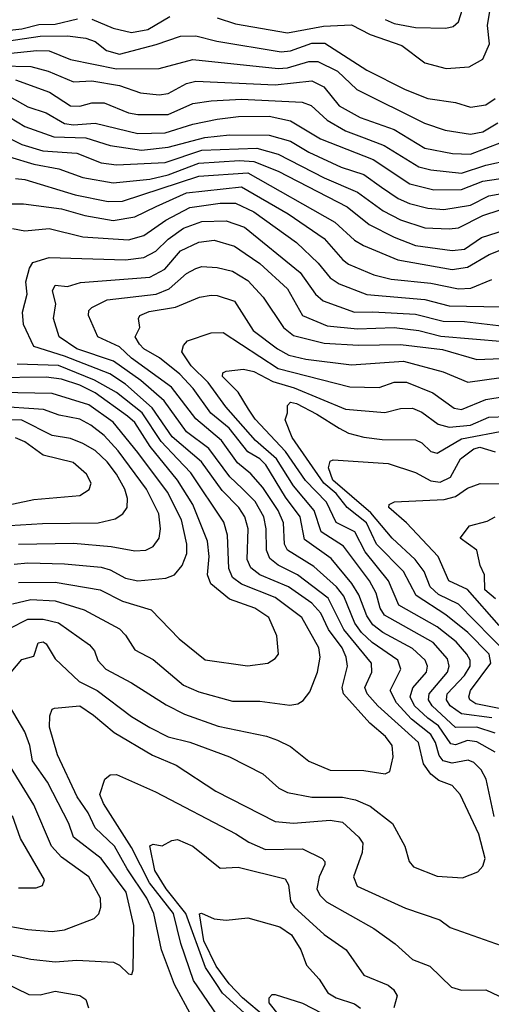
# Model space of a CAD drawing. Extents: x 1308313 to 1441400, y 959662 to 1036319.
# Tile 266 of 656: x 1349918 to 1351463, y 992897 to 996124. Entities that reach past the tile are written whole.
import ezdxf

# ---------------------------------------------------------------- set-up
doc = ezdxf.new("R2010")
doc.units = 0

msp = doc.modelspace()

# ---------------------------------------------------------------- linework, layer by layer
at = {"layer": '0CON10XD'}
for points in [[(1351115, 996124.8), (1351145, 996111.1), (1351215, 996099), (1351313.3, 996096.7), (1351338.1, 996101.9), (1351355, 996116.9), (1351388.9, 996225)], [(1349825, 996083.4), (1349925, 996093.7), (1349981.4, 996108.6), (1350035, 996108.9), (1350107.3, 996127.3)], [(1350155, 996126.2), (1350225, 996095.8), (1350285, 996082.3), (1350338.1, 996091.9), (1350410.4, 996135)], [(1350565, 996129.8), (1350625, 996110.8), (1350795, 996081.2), (1350912.8, 996102.8), (1351005, 996107.7), (1351066, 996076), (1351169.6, 996039.6), (1351245, 995983.2), (1351315, 995964.2), (1351389.9, 995970.1), (1351435, 995994.5), (1351456.7, 996045), (1351450, 996105), (1351458.3, 996151.7)], [(1349815, 996044.4), (1349985, 996070.1), (1350075, 996070.7), (1350135, 996063.7), (1350165, 996052.2), (1350203, 996023), (1350245, 996011.6), (1350365, 996042.3), (1350445, 996070.2), (1350495, 996070.7), (1350564.2, 996054.2), (1350775, 996018.3), (1350805, 996022), (1350875, 996047.5), (1350917.3, 996047.3), (1351055, 995958.6), (1351180.8, 995895), (1351255, 995865.3), (1351345, 995852.2), (1351395, 995837.9), (1351445.2, 995844.8), (1351475, 995866.2)], [(1349815, 996006.3), (1349975, 996023.6), (1350015, 996022), (1350085, 995993.4), (1350235, 995962.6), (1350375, 995963.9), (1350485, 995993.1), (1350765, 995963.8), (1350795, 995966.6), (1350865, 995987), (1350895, 995986.9), (1350958.8, 995955), (1351022.9, 995895), (1351243.6, 995785), (1351311.5, 995761.5), (1351395, 995748.9), (1351435, 995756.8), (1351484.2, 995785.8)], [(1349855, 995972.9), (1349955, 995970.7), (1350011.8, 995955), (1350095, 995920.2), (1350155, 995923.4), (1350245, 995908), (1350314.5, 995884.5), (1350375, 995877.7), (1350405, 995882), (1350465, 995915.2), (1350495, 995922.4), (1350755, 995910.3), (1350875, 995923.8), (1350914.1, 995904.1), (1350965, 995841.9), (1351033.5, 995803.5), (1351145, 995764.5), (1351245, 995702.7), (1351335.9, 995685.9), (1351395, 995683.7), (1351497.7, 995722.3)], [(1349905, 995927.3), (1350016.3, 995886.3), (1350085, 995842), (1350115, 995840.2), (1350155, 995851.9), (1350195, 995851.6), (1350275, 995819.2), (1350305, 995813.2), (1350405, 995813.1), (1350485, 995849.8), (1350545, 995857.8), (1350645, 995863.7), (1350843.6, 995853.6), (1350873.2, 995843.2), (1350925, 995795.2), (1350985, 995760), (1351046.7, 995736.7), (1351112, 995712), (1351225, 995642), (1351265, 995631.6), (1351365, 995621.3), (1351445, 995647.8), (1351525, 995665.2)], [(1349885, 995872.4), (1349945, 995838.1), (1350005, 995818.3), (1350065, 995783.7), (1350095, 995779.9), (1350165, 995785.1), (1350305, 995751.4), (1350395, 995753.1), (1350485, 995782), (1350565, 995797.7), (1350635, 995806.6), (1350735, 995808.2), (1350805, 995792.5), (1350903.2, 995733.2), (1351076.2, 995666.2), (1351196.3, 995586.3), (1351275, 995566.5), (1351365, 995567.3), (1351435, 995595.1), (1351545, 995611.1)], [(1349885, 995804.8), (1349935, 995774.5), (1350029.8, 995739.8), (1350135, 995736.7), (1350215, 995711.9), (1350316.8, 995696.8), (1350405, 995706.2), (1350525, 995738.1), (1350605, 995746.9), (1350735.3, 995745.3), (1350805, 995725.5), (1350865, 995690), (1350970.8, 995640.8), (1351045, 995616.8), (1351102.9, 995575), (1351158.1, 995538.1), (1351195, 995521.4), (1351255, 995506.4), (1351307.8, 995502.2), (1351395, 995515.8), (1351455, 995547.2), (1351545, 995563.4)], [(1349875, 995739.7), (1349925.3, 995715.3), (1349993.9, 995693.9), (1350105, 995686.1), (1350184.7, 995654.7), (1350235, 995648.6), (1350395, 995656.5), (1350515, 995695.9), (1350695, 995703.2), (1350765, 995683.3), (1350915, 995606), (1351025, 995558.9), (1351108.1, 995498.1), (1351165, 995468.3), (1351245, 995442), (1351325, 995438.2), (1351355, 995442.4), (1351435, 995482.7), (1351605, 995538.5)], [(1349885, 995674.2), (1349965, 995650.6), (1350046.7, 995635), (1350125, 995607.2), (1350225, 995589.7), (1350345, 995601.3), (1350405, 995616.1), (1350505, 995653.9), (1350637.9, 995662.1), (1350685, 995658.9), (1350765, 995627.8), (1350990.8, 995510.8), (1351062.3, 995452.3), (1351145, 995411.4), (1351215, 995383.7), (1351335, 995367.3), (1351375, 995371.6), (1351430.2, 995409.8), (1351509.2, 995435)], [(1349905, 995604), (1349935, 995600.8), (1350100.1, 995550.1), (1350208.5, 995528.5), (1350255, 995529.1), (1350505, 995611.1), (1350665, 995622.2), (1350950.8, 995460.8), (1351015, 995401.1), (1351044, 995384), (1351156.6, 995336.6), (1351335, 995305.1), (1351385, 995313), (1351456, 995355), (1351525, 995381.7)], [(1349885, 995521), (1349930.8, 995520.8), (1350055, 995504.5), (1350131.9, 995481.9), (1350225, 995466.3), (1350295, 995478.2), (1350365, 995511.3), (1350465, 995556.4), (1350645, 995576.6), (1350797.7, 995487.7), (1350915, 995407.4), (1350976.5, 995336.5), (1350995, 995323.1), (1351078.1, 995288.1), (1351135, 995273.3), (1351265, 995260.8), (1351355, 995241.4), (1351395.7, 995244.3), (1351465, 995272.5)], [(1349895, 995439.8), (1349935, 995432.4), (1350015, 995440), (1350125, 995412.9), (1350275, 995402.6), (1350325, 995416.3), (1350397.2, 995467.2), (1350475, 995508.6), (1350575, 995523.1), (1350625, 995523), (1350685, 995494.5), (1350825, 995393.5), (1350896.3, 995326.3), (1350935, 995278.3), (1350965, 995258.1), (1351055, 995223.5), (1351245, 995207.2), (1351325, 995186.2), (1351495, 995182.4)], [(1349885, 994128.4), (1349945, 994159.4), (1349995, 994159.1), (1350045, 994147.7), (1350147.5, 994075), (1350162.9, 994055), (1350174.1, 994024.1), (1350200.8, 993995), (1350285, 993950.9), (1350398.2, 993878.2), (1350458.1, 993848.1), (1350568.8, 993808.8), (1350726.1, 993776.1), (1350763, 993763), (1350805, 993742.3), (1350865, 993693.8), (1350935, 993664.7), (1351045, 993662.7), (1351115, 993652.5), (1351130.3, 993659.7), (1351141.9, 993708.1), (1351138.6, 993745), (1351115.9, 993775), (1351065, 993818.3), (1350979.1, 993915), (1350974.4, 993935), (1350991.3, 994005), (1350987.8, 994035), (1350974.2, 994065), (1350930.1, 994125), (1350905, 994179.3), (1350875, 994211.7), (1350799.1, 994265), (1350705, 994304.5), (1350675, 994327.5), (1350662.8, 994355), (1350666.1, 994455), (1350656.1, 994495), (1350635.6, 994525), (1350581, 994581), (1350513.4, 994675), (1350417.3, 994757.3), (1350351.9, 994851.9), (1350265, 994929.7), (1350213.8, 994963.8), (1350065, 995021.4), (1349965, 995053.4), (1349931, 995125), (1349927.7, 995165), (1349942.6, 995225), (1349938.3, 995265), (1349950.2, 995309.8), (1349961.5, 995328.5), (1350015, 995344.2), (1350265, 995336.9), (1350325, 995344.1), (1350364.7, 995365.3), (1350405, 995405.2), (1350455, 995440.3), (1350515, 995462.2), (1350595, 995464.5), (1350655, 995443.7), (1350837.1, 995295), (1350886.7, 995225), (1350912.5, 995202.5), (1351015, 995165.5), (1351075, 995166.4), (1351215, 995159), (1351305, 995135.9), (1351375, 995134.6), (1351505, 995119.9)], [(1349890.7, 993985), (1349925, 994027.1), (1349965, 994037.5), (1349978.6, 994081.4), (1349995, 994085.2), (1350005, 994078.2), (1350035, 994028.9), (1350113.4, 993955), (1350172.5, 993925), (1350285, 993839.8), (1350345, 993804.3), (1350405, 993773.5), (1350475, 993756.5), (1350605, 993708.2), (1350715, 993652.3), (1350767.5, 993605), (1350795, 993590.8), (1350875, 993575.7), (1350975, 993576), (1351017.5, 993567.5), (1351066.2, 993546.2), (1351139.4, 993489.4), (1351180, 993415), (1351194.2, 993365), (1351207.9, 993347.9), (1351285, 993316.4), (1351368.1, 993311.9), (1351418.8, 993331.2), (1351435, 993350), (1351443.1, 993375), (1351421.4, 993455), (1351360.7, 993585), (1351335, 993614), (1351290.8, 993630.8), (1351265, 993651.4), (1351241.1, 993685), (1351224.4, 993755), (1351091.1, 993875), (1351056.6, 993915), (1351048.3, 993935), (1351071.6, 993985), (1351070.2, 994015), (1350979.4, 994125), (1350928.1, 994228.1), (1350828.4, 994305), (1350765, 994336.1), (1350737.6, 994357.6), (1350726.1, 994385), (1350725.7, 994455), (1350717.5, 994495), (1350689.4, 994545), (1350647, 994587), (1350606, 994626), (1350538.2, 994718.2), (1350465, 994773.2), (1350391, 994875), (1350315, 994941), (1350225.4, 995005.4), (1350105, 995044.9), (1350047.5, 995085), (1350029.5, 995145), (1350037.1, 995192.9), (1350025.5, 995235), (1350035, 995253.8), (1350075, 995250), (1350117.4, 995262.6), (1350345, 995280.6), (1350393.7, 995306.3), (1350445, 995367), (1350505, 995394.4), (1350555, 995401), (1350621.6, 995381.6), (1350657.2, 995357.2), (1350705.3, 995325.3), (1350795, 995242.1), (1350844.6, 995154.6), (1350925, 995121), (1351025, 995111), (1351145, 995115.1), (1351225, 995105.6), (1351297.3, 995087.3), (1351505, 995069.6)], [(1351472.5, 993512.5), (1351445.6, 993635), (1351430, 993665), (1351405, 993689.2), (1351387.4, 993697.4), (1351335, 993687.3), (1351305.1, 993695.1), (1351292.5, 993712.5), (1351280.1, 993755), (1351265, 993781.5), (1351201.4, 993831.4), (1351152, 993885), (1351131.9, 993925), (1351166.1, 993995), (1351157.1, 994025), (1351072.6, 994082.6), (1351037.8, 994115), (1351015.9, 994145.9), (1350979.9, 994235), (1350955.7, 994265.7), (1350881.4, 994331.4), (1350795, 994385.8), (1350785.1, 994405.1), (1350782.5, 994475), (1350764.9, 994515), (1350715, 994591.3), (1350675.7, 994635.7), (1350632.1, 994672.1), (1350579.4, 994745), (1350495.5, 994815.5), (1350415, 994919.3), (1350284.5, 995015), (1350245, 995052.2), (1350174.2, 995085), (1350144, 995155), (1350145, 995170.8), (1350155, 995180.7), (1350205, 995206.3), (1350365.6, 995224.4), (1350407.6, 995242.4), (1350465, 995292.6), (1350495, 995309), (1350515.2, 995314.8), (1350565, 995312.3), (1350615, 995300), (1350665, 995269.3), (1350715.6, 995215), (1350782.8, 995115), (1350815, 995088.5), (1350915, 995063.7), (1351027.7, 995057.7), (1351165, 995059.9), (1351302.8, 995042.8), (1351415, 995010.8), (1351495, 995013.1)], [(1351475, 993723.4), (1351415, 993757), (1351385, 993762.1), (1351345, 993747.5), (1351330.3, 993750.3), (1351289.4, 993809.4), (1351254.7, 993834.7), (1351211.4, 993875), (1351197.1, 993905), (1351205.7, 993934.3), (1351250, 993985), (1351254.3, 994005), (1351246.1, 994025), (1351205, 994062.9), (1351107.6, 994115), (1351075, 994141), (1351055, 994169.8), (1351028.6, 994238.6), (1351006.4, 994276.4), (1350938, 994358), (1350850.8, 994420.8), (1350836.6, 994495), (1350789.3, 994559.3), (1350724.5, 994665), (1350705, 994684.3), (1350665, 994707.7), (1350604.2, 994785), (1350544.4, 994834.4), (1350486.5, 994915), (1350442.7, 994962.7), (1350375.9, 995015.9), (1350324.7, 995045), (1350310.8, 995060.8), (1350296.8, 995085), (1350312.3, 995115), (1350307.9, 995145), (1350311.8, 995155), (1350342, 995168), (1350428.5, 995181.5), (1350507.5, 995215), (1350545, 995221.2), (1350565, 995220.5), (1350621.4, 995201.4), (1350683.3, 995105), (1350762.6, 995045), (1350799.5, 995025), (1350855, 995011.5), (1351005, 994992.9), (1351174.8, 995004.8), (1351305, 994969.6), (1351386.2, 994936.2), (1351495, 994951.1)], [(1351475, 993785.2), (1351414.9, 993805.1), (1351345, 993804.5), (1351269.1, 993875), (1351257.2, 993895), (1351259.7, 993915), (1351319.8, 993985), (1351325.2, 994005), (1351319, 994029), (1351272.5, 994082.5), (1351112.9, 994172.9), (1351098.8, 994195), (1351086, 994245), (1351063.9, 994285), (1350978.7, 994398.7), (1350905.2, 994445), (1350882.6, 994515), (1350815, 994595.8), (1350759.3, 994685), (1350691, 994745), (1350593.3, 994855), (1350535.8, 994935), (1350479.4, 994989.4), (1350449.3, 995035), (1350455, 995055.8), (1350468.4, 995071.6), (1350545, 995097.3), (1350585, 995098.9), (1350765, 994980.4), (1350999.4, 994920.6), (1351095, 994918.3), (1351145, 994935.5), (1351185, 994936.5), (1351271, 994901), (1351340.8, 994850.8), (1351365, 994846.9), (1351445, 994879.4), (1351505, 994889.5)], [(1349895, 994209), (1349955, 994224), (1350035, 994219.5), (1350129.9, 994189.9), (1350245, 994127.2), (1350265, 994106.9), (1350295, 994059.2), (1350355, 994026.7), (1350455, 993942.9), (1350505, 993921.4), (1350615, 993890.4), (1350705, 993890.9), (1350803, 993877), (1350828.8, 993881.2), (1350846.9, 993893.1), (1350868.5, 993921.5), (1350893.4, 993985), (1350902.5, 994035), (1350897.6, 994065), (1350842.5, 994165), (1350755, 994230.8), (1350645, 994273.5), (1350615, 994295.3), (1350602.9, 994325), (1350598.5, 994435), (1350587.3, 994477.3), (1350478.7, 994638.7), (1350434.7, 994685), (1350381.2, 994741.2), (1350319, 994835), (1350235, 994902.5), (1350163, 994943), (1350045, 994990.4), (1349910, 994995)], [(1351465, 993836), (1351365, 993848.8), (1351328.5, 993875), (1351315.8, 993895), (1351318.1, 993915), (1351375, 993974.1), (1351393.5, 994005), (1351393.4, 994025), (1351383, 994045), (1351347.9, 994085), (1351285, 994134.3), (1351159.8, 994205), (1351125.8, 994285), (1351049.6, 994379.6), (1351015.5, 994445), (1350955, 994476.6), (1350922.8, 994542.8), (1350854, 994614), (1350789, 994709), (1350689.2, 994815), (1350667.2, 994847.2), (1350633.3, 994903.3), (1350582.9, 994955), (1350583.9, 994966.1), (1350595, 994972.5), (1350651.2, 994978.8), (1350685, 994970.8), (1350747.8, 994937.8), (1350817.1, 994917.1), (1350985, 994847.9), (1351113.9, 994836.1), (1351165, 994849.8), (1351205, 994850.5), (1351235, 994837.7), (1351288.8, 994798.8), (1351325, 994788.2), (1351394.9, 994795.1), (1351455, 994820.8), (1351515, 994824)], [(1349915, 994279.7), (1350035, 994280.4), (1350181.5, 994255), (1350255, 994218), (1350349.3, 994189.3), (1350440.9, 994095), (1350525.8, 994025.8), (1350664, 994006), (1350731.2, 994015), (1350755, 994030), (1350765.4, 994045), (1350760.6, 994105), (1350734.6, 994165), (1350688.5, 994195), (1350604.9, 994224.9), (1350543.9, 994275), (1350533.7, 994305), (1350538.3, 994365), (1350533.2, 994415), (1350485, 994535.3), (1350435.5, 994615), (1350345.4, 994725), (1350295, 994803.4), (1350271.8, 994825), (1350165, 994901.1), (1350115, 994925.7), (1350055, 994945.6), (1350005, 994951.9), (1349830.6, 994950.6)], [(1349900.2, 994339.8), (1349945, 994343.6), (1350065, 994340.6), (1350185, 994329.4), (1350215, 994321.3), (1350265, 994293.9), (1350305, 994284.8), (1350396.8, 994293.2), (1350425.8, 994304.2), (1350450.3, 994335), (1350466.1, 994375), (1350466, 994405), (1350448.4, 994485), (1350402.3, 994575), (1350305, 994705.2), (1350224.9, 994804.9), (1350145, 994861.2), (1350025, 994899.4), (1349855, 994902.1)], [(1351505, 993862.7), (1351412.2, 993882.2), (1351392.1, 993895), (1351388.7, 993905), (1351394.5, 993925), (1351461, 994015), (1351456.1, 994045), (1351385.7, 994115.7), (1351313.8, 994173.8), (1351216.3, 994236.3), (1351175.5, 994315), (1351087.1, 994405), (1351053.7, 994475), (1350990.2, 994525), (1350955, 994571.4), (1350914.7, 994604.7), (1350810.7, 994755), (1350787.5, 994812.5), (1350795.8, 994835), (1350795, 994860), (1350805, 994870.8), (1350825, 994866.2), (1350891.5, 994831.5), (1350965, 994785.2), (1350995, 994768.9), (1351045, 994755.7), (1351105, 994748.3), (1351215, 994747.4), (1351235, 994736.9), (1351265, 994708.4), (1351285, 994703.4), (1351365, 994750.4), (1351515, 994778.3)], [(1349915, 994404.8), (1350095, 994408.6), (1350217.5, 994397.5), (1350295, 994383.3), (1350331.2, 994385), (1350355, 994397.7), (1350375.3, 994425), (1350380, 994455), (1350374.4, 994505), (1350333.3, 994585), (1350240.9, 994710.9), (1350195, 994761), (1350151.2, 994795), (1350115, 994814.5), (1350047.7, 994827.7), (1349996.5, 994846.5), (1349835, 994857.8)], [(1349885, 994465.8), (1349992.7, 994472.7), (1350175, 994475.2), (1350231.5, 994488.5), (1350255.8, 994504.2), (1350270.4, 994525), (1350271, 994555), (1350262.4, 994585), (1350235.8, 994635), (1350205, 994675.2), (1350165, 994711.9), (1350125, 994735.5), (1350085, 994751.2), (1350025, 994761), (1349925, 994811.4), (1349825.3, 994815.3)], [(1349815, 994520), (1349965, 994551.9), (1350115.2, 994564.8), (1350145.8, 994584.2), (1350152.1, 994605), (1350136.9, 994635), (1350093, 994673), (1349995, 994696.9), (1349935, 994740.4), (1349905, 994753.7)], [(1351515.8, 994045), (1351355, 994208.5), (1351290.3, 994240.3), (1351262.2, 994265), (1351242.6, 994315), (1351213, 994355), (1351137.6, 994425), (1351067.9, 994507.9), (1350944, 994615), (1350929.5, 994655), (1350935, 994677.5), (1350945, 994681.4), (1351125, 994669.7), (1351215, 994639.8), (1351265, 994612.4), (1351295, 994608.4), (1351329.6, 994625), (1351361.6, 994685), (1351405, 994717.7), (1351425, 994722.7), (1351475, 994707.7)], [(1351489, 994139), (1351385, 994256.5), (1351324.1, 994285), (1351288.3, 994365), (1351185.4, 994475.4), (1351127.1, 994525), (1351128, 994535), (1351145.7, 994544.3), (1351308.1, 994551.9), (1351345, 994561.5), (1351385, 994588.2), (1351426.6, 994603.4), (1351495, 994603.3)], [(1351476.2, 994226.2), (1351441.6, 994255), (1351441, 994305), (1351426.6, 994335), (1351415.3, 994385), (1351360.6, 994425), (1351391.2, 994465), (1351449.6, 994480.4), (1351475.3, 994494.7)], [(1349885, 993060.2), (1349955.3, 993044.7), (1350035, 993036), (1350105, 993041.6), (1350225.4, 993035.4), (1350245.5, 993025.5), (1350275, 992996.7), (1350285.8, 992994.2), (1350290.5, 993009.5), (1350292.4, 993155), (1350266.8, 993265), (1350185, 993375.2), (1350094.5, 993444.5), (1350079.5, 993489.5), (1350008.9, 993625), (1349960, 993695), (1349951.1, 993745), (1349935, 993789.5), (1349884.7, 993875)], [(1350483.5, 992855), (1350425, 992961.8), (1350382.6, 993075), (1350358, 993195), (1350334.3, 993245), (1350270.4, 993340.4), (1350229.2, 993415), (1350165.7, 993475), (1350142.2, 993525), (1350106.6, 993576.6), (1350041.9, 993715), (1350015.7, 993805), (1350017.2, 993842.8), (1350025, 993864.2), (1350032.4, 993867.6), (1350115, 993874.7), (1350160.3, 993845), (1350227.5, 993787.5), (1350353.8, 993713.8), (1350430.6, 993680.6), (1350560.5, 993595), (1350755, 993496.3), (1350815, 993490.9), (1350935, 993501), (1350975, 993493.5), (1351029.3, 993445), (1351042.5, 993425), (1351040, 993395), (1351011.1, 993315), (1351024, 993284), (1351181.7, 993211.7), (1351294.1, 993174.1), (1351328.3, 993148.3), (1351495, 993089.2)], [(1349845, 993160), (1349945, 993142.6), (1350025, 993135.8), (1350065, 993141.4), (1350162.3, 993177.7), (1350177, 993193), (1350184.6, 993215), (1350183.1, 993245), (1350145.3, 993315), (1350055, 993379.1), (1350022.8, 993415), (1349965, 993550.4), (1349888.7, 993675)], [(1350616.1, 992786.1), (1350487.3, 992975), (1350446.6, 993096.6), (1350422.4, 993195), (1350343.2, 993295), (1350285, 993411), (1350193.2, 993555), (1350181.1, 993585), (1350197.1, 993635), (1350215, 993649.4), (1350235, 993650), (1350362.9, 993592.9), (1350626.1, 993456.1), (1350668.2, 993428.2), (1350723.8, 993403.8), (1350845, 993406.4), (1350909.4, 993375), (1350917.7, 993365), (1350917.2, 993355), (1350899.1, 993315), (1350891.9, 993275), (1350901.2, 993255), (1350922.6, 993232.6), (1351078.2, 993145), (1351147.8, 993095), (1351205, 993044.1), (1351261.6, 993021.6), (1351332.9, 992952.9), (1351365, 992942.8), (1351445, 992944.7), (1351506.7, 992915)], [(1349915, 993279.1), (1349971.8, 993278.2), (1349993.2, 993286.8), (1350000, 993305), (1349920.8, 993440.8), (1349895.3, 993515)], [(1350665, 992858.4), (1350582.9, 992932.9), (1350561.5, 992965), (1350527.1, 993017.1), (1350462, 993195), (1350397.8, 993275), (1350361, 993335), (1350345, 993416.7), (1350355, 993421.9), (1350385, 993416.7), (1350416.2, 993433.8), (1350435, 993436.7), (1350485, 993414.8), (1350575, 993342.7), (1350633.6, 993346.4), (1350787.8, 993307.8), (1350798.1, 993288.1), (1350805.2, 993235), (1350816.8, 993215), (1350915, 993126), (1350987.3, 993075), (1351045, 992992.3), (1351125, 992959.4), (1351142.5, 992945), (1351154, 992925), (1351144, 992885)], [(1350722.9, 992855), (1350647.8, 992917.8), (1350604.1, 992964.1), (1350561.9, 993021.9), (1350521.4, 993105), (1350506.7, 993193.3), (1350514.1, 993195.9), (1350555, 993176.9), (1350595, 993172.2), (1350665, 993180.6), (1350770.5, 993150.5), (1350808.3, 993125), (1350838.7, 993075), (1350857.7, 993025), (1350899.3, 992979.3), (1350927.8, 992935), (1350955, 992917.8), (1351015, 992899), (1351034.1, 992884.1)], [(1349865, 992970), (1349948.8, 992928.8), (1349985, 992927.5), (1350035, 992940), (1350115.8, 992925.8), (1350135, 992912.9), (1350143.8, 992885)], [(1350769.6, 992859.6), (1350735, 992901.9), (1350735, 992918), (1350745, 992928.9), (1350755, 992929.1), (1350845, 992901.1), (1350973.5, 992833.5)]]:
    msp.add_lwpolyline(points, dxfattribs=at)

doc.saveas('drawing.dxf')
